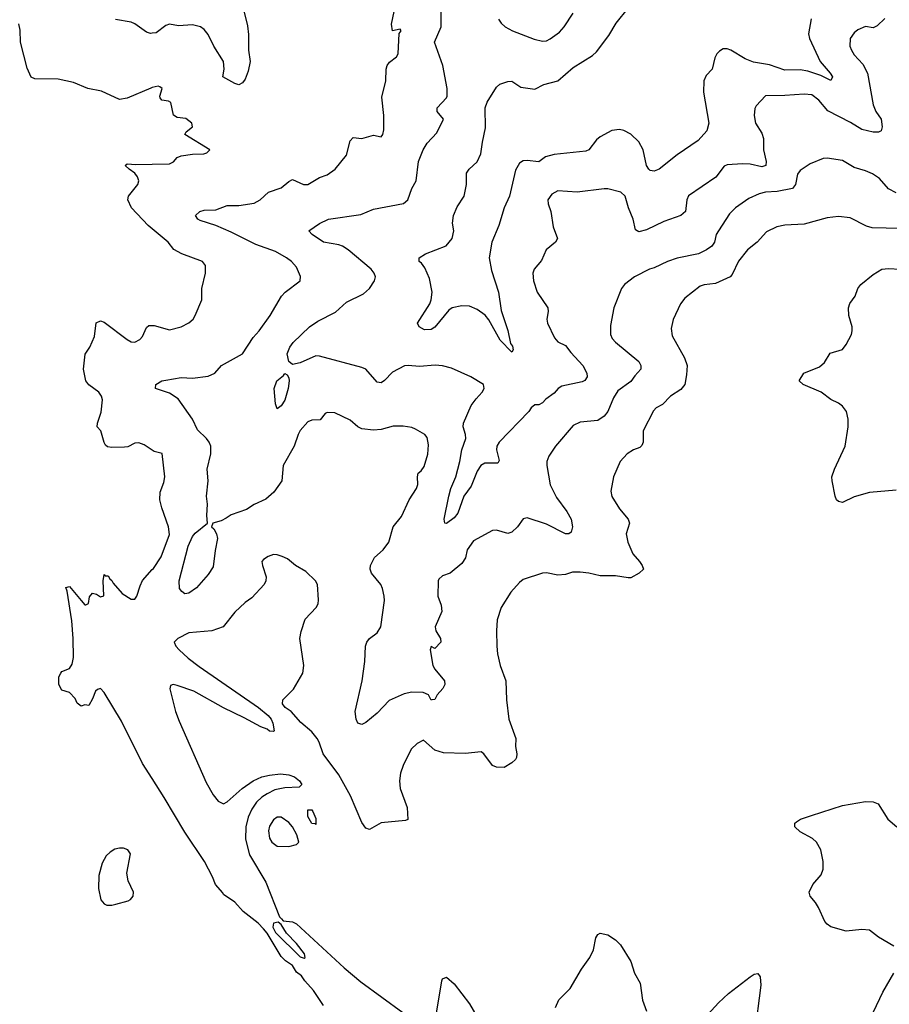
# Model space of a CAD drawing. Header units: inches. Extents: x 1384664 to 1536621, y 460766 to 646467.
# Tile 461 of 488: x 1489310 to 1493834, y 572467 to 577588. Entities that reach past the tile are written whole.
import ezdxf

# ---------------------------------------------------------------- set-up
doc = ezdxf.new("R2010")
doc.units = ezdxf.units.IN
doc.header["$MEASUREMENT"] = 0
doc.layers.add('B4587', color=7, linetype='Continuous')
doc.layers.add('B4597', color=7, linetype='Continuous')

msp = doc.modelspace()

# ---------------------------------------------------------------- linework, layer by layer
at = {"layer": 'B4587', "color": 5}
for points, elevation in [([(1490000, 577516.9), (1489990, 577515.3), (1489970, 577523.6), (1489910, 577565.8), (1489890, 577574.4), (1489808.2, 577588.2)], 660), ([(1490000, 577234.2), (1489992.4, 577232.4), (1489870, 577179), (1489830, 577172.4), (1489736.1, 577216.1), (1489665.2, 577230), (1489590, 577261.1), (1489510, 577278.4), (1489390, 577279.3), (1489370, 577289.4), (1489350, 577336.2), (1489314.1, 577470), (1489313.4, 577533.4), (1489305.7, 577565.7)], 680), ([(1490000, 576499.4), (1489978, 576518), (1489891.8, 576610), (1489873.6, 576650), (1489877, 576670), (1489925.2, 576730), (1489929.3, 576750), (1489923.7, 576770), (1489910, 576789.2), (1489879, 576810), (1489859, 576830), (1489870, 576838.8), (1489914.4, 576834.4), (1490000, 576836.4)], 680), ([(1490000, 575349.2), (1489957.1, 575377.1), (1489930, 575387.7), (1489910, 575385.3), (1489872.9, 575367.1), (1489855.9, 575364.1), (1489790, 575363.1), (1489766.9, 575366.9), (1489755.9, 575375.9), (1489749.6, 575389.6), (1489733.2, 575450), (1489714, 575470), (1489715.1, 575490), (1489733.7, 575546.3), (1489740.7, 575610), (1489735.9, 575630), (1489722.6, 575650), (1489670, 575688), (1489654.3, 575710), (1489642.4, 575770), (1489651.3, 575848.7), (1489676, 575884), (1489700.4, 575939.6), (1489708.8, 576011.2), (1489730, 576020.9), (1489750, 576014.2), (1489870, 575923.7), (1489890, 575912.7), (1489910, 575910.5), (1489935.4, 575924.6), (1489950, 575940.7), (1489970, 575986.8), (1489982.8, 575997.2), (1490000, 575997)], 680), ([(1490000, 573640.9), (1489950, 573719.2), (1489840.5, 573940.5), (1489750, 574088.5), (1489730, 574109.7), (1489714.9, 574105.1), (1489705, 574095.1), (1489690, 574056), (1489670, 574021.2), (1489650, 574025.2), (1489630, 574018), (1489610, 574032.7), (1489598.2, 574058.1), (1489570, 574088.7), (1489530, 574101), (1489514.4, 574130), (1489514.2, 574170), (1489524.4, 574190), (1489530, 574197.7), (1489570, 574214), (1489583.8, 574236.2), (1489589.9, 574270.1), (1489589.2, 574370), (1489581.8, 574461.8), (1489556.6, 574616.6), (1489550, 574634), (1489570, 574640.7), (1489630, 574566.8), (1489650, 574544.7), (1489655.3, 574544.7), (1489668.7, 574551.3), (1489673.6, 574586.4), (1489690, 574604.7), (1489710, 574601), (1489730, 574586), (1489748.4, 574591.6), (1489744.5, 574670), (1489750, 574702), (1489755.3, 574695.3), (1489770, 574695.8), (1489779.1, 574679.1), (1489790, 574671.4), (1489797.3, 574657.3), (1489844.2, 574604.2), (1489890, 574574.7), (1489910, 574574.4), (1489920.4, 574590), (1489936.8, 574643.2), (1489950, 574670.4), (1490000, 574728)], 680)]:
    msp.add_lwpolyline(points, dxfattribs=dict(at, elevation=elevation))
at = {"layer": 'B4587', "color": 5, "elevation": 720}
msp.add_lwpolyline([(1489830, 573280.1), (1489806.1, 573273.9), (1489781.3, 573258.7), (1489761, 573239), (1489738.7, 573201.3), (1489722.3, 573137.7), (1489720.2, 573070), (1489732.5, 573010), (1489749.7, 572989.7), (1489763.2, 572983.2), (1489790, 572982.4), (1489810, 572988.1), (1489875, 573005), (1489887.6, 573012.4), (1489901.2, 573030), (1489902.6, 573050), (1489874.4, 573110), (1489867, 573150), (1489886.4, 573250), (1489873.7, 573270), (1489850, 573279.2)], close=True, dxfattribs=at)
at = {"layer": 'B4597', "color": 5}
for points, elevation in [([(1490442.8, 577770), (1490495, 577555), (1490500.5, 577510), (1490500.2, 577430), (1490509.3, 577370), (1490499.4, 577320.6), (1490482.4, 577277.6), (1490470, 577259.6), (1490450, 577249.7), (1490430, 577255.8), (1490367.6, 577290), (1490374.8, 577330), (1490370.4, 577370), (1490320.2, 577450), (1490289.9, 577510), (1490270, 577536.5), (1490251.3, 577551.3), (1490210, 577560.4), (1490136.5, 577556.5), (1490090, 577564), (1490070, 577557.3), (1490020, 577520), (1490000, 577516.9)], 660), ([(1493870, 576687.2), (1493828.6, 576708.6), (1493782.1, 576762.1), (1493746.9, 576786.9), (1493710, 576802.5), (1493650, 576818.3), (1493590, 576855.9), (1493510, 576867.6), (1493490, 576866), (1493422.6, 576837.4), (1493370, 576802.6), (1493355.5, 576784.5), (1493345.4, 576730), (1493330.1, 576709.9), (1493250, 576693.9), (1493190, 576690.5), (1493157.5, 576682.5), (1493102.7, 576657.3), (1493033.1, 576610), (1493002.1, 576577.9), (1492944.4, 576490), (1492932.8, 576470), (1492923.7, 576430), (1492910.3, 576410), (1492882.6, 576390), (1492840.5, 576370), (1492730, 576347), (1492680.3, 576330), (1492610, 576296.5), (1492585.5, 576290), (1492508.2, 576250), (1492455.5, 576210), (1492440.4, 576190), (1492401.1, 576090), (1492382.6, 575997.4), (1492382.6, 575950), (1492391.4, 575930), (1492410, 575910.2), (1492530, 575810.3), (1492541.3, 575790), (1492540.5, 575770), (1492510, 575736.3), (1492490, 575706), (1492422, 575658), (1492399.6, 575620.4), (1492370.2, 575550), (1492350, 575526), (1492317.5, 575502.5), (1492225.4, 575494.6), (1492190, 575476.9), (1492098, 575370), (1492062.6, 575317.4), (1492051.8, 575290), (1492051.6, 575270), (1492070, 575168), (1492102.3, 575102.3), (1492156.9, 575030), (1492179, 574990), (1492185.3, 574950), (1492178, 574922), (1492166.6, 574913.4), (1492150, 574913.7), (1492050, 574964.8), (1491950, 574996.8), (1491928.3, 574991.7), (1491900.2, 574950), (1491870, 574923.2), (1491850, 574915.4), (1491790, 574933.6), (1491770, 574931.3), (1491670, 574877.8), (1491637.6, 574830), (1491630, 574788.7), (1491610, 574759), (1491550.3, 574709.7), (1491510, 574696.2), (1491490, 574678.4), (1491487.1, 574670), (1491485.4, 574590), (1491503.1, 574543.1), (1491505.8, 574510), (1491472, 574430), (1491475.5, 574410), (1491498.8, 574370), (1491501, 574350), (1491470, 574318), (1491450, 574328), (1491444.9, 574310), (1491459, 574230), (1491470.3, 574210), (1491519.5, 574150), (1491521.7, 574130), (1491511.6, 574110), (1491482.5, 574077.5), (1491470, 574053.2), (1491454, 574050), (1491449.8, 574049.8), (1491436.1, 574076.1), (1491408.2, 574088.2), (1491350, 574089.7), (1491310, 574081.7), (1491232.5, 574047.5), (1491170, 573980.9), (1491110, 573933.2), (1491090, 573922.7), (1491070, 573929.2), (1491060.7, 573950), (1491056.2, 573990), (1491091.2, 574148.8), (1491106.3, 574250), (1491109.6, 574330), (1491115.6, 574350), (1491129.6, 574370), (1491170, 574398.4), (1491188.4, 574430), (1491207.2, 574567.2), (1491207, 574590), (1491198, 574630), (1491189.5, 574650), (1491140.4, 574710), (1491133.5, 574730), (1491135.1, 574750), (1491155.8, 574790), (1491200.5, 574830), (1491229.7, 574870), (1491253, 574950), (1491295.9, 575004.1), (1491336.8, 575090), (1491373.6, 575150), (1491381.2, 575170), (1491379.1, 575210), (1491382.9, 575230), (1491398.2, 575241.9), (1491415.1, 575264.9), (1491432.6, 575327.4), (1491436.8, 575376.8), (1491430, 575415.6), (1491418, 575430), (1491370, 575457.8), (1491350, 575466.2), (1491305.7, 575474.3), (1491253, 575473), (1491190, 575456.9), (1491150, 575453.5), (1491090, 575459.8), (1491069.8, 575469.8), (1491030, 575505.1), (1490950, 575543.7), (1490910, 575545.2), (1490899.8, 575540.2), (1490872.8, 575507.2), (1490830, 575505.1), (1490810, 575495.6), (1490770, 575451.2), (1490758.5, 575430), (1490738.5, 575370), (1490681.3, 575270), (1490674.4, 575190), (1490631.6, 575130), (1490590, 575094), (1490530, 575065.7), (1490490, 575039.9), (1490410, 575013.5), (1490385, 574995), (1490357.7, 574982.3), (1490314.8, 574970), (1490307.7, 574950), (1490319.5, 574939.5), (1490334.7, 574914.7), (1490339.8, 574890), (1490326.5, 574826.5), (1490317.1, 574742.9), (1490290, 574702), (1490230, 574633.2), (1490190, 574605.2), (1490170, 574602), (1490153.6, 574613.6), (1490142, 574630), (1490140.5, 574670), (1490185.9, 574850), (1490210, 574900.7), (1490222.8, 574917.2), (1490287, 574970), (1490283.5, 575010), (1490287.7, 575067.7), (1490281.7, 575110), (1490290.6, 575190), (1490285.6, 575250), (1490304.9, 575330), (1490304.8, 575370), (1490296.8, 575390), (1490281.8, 575410), (1490235, 575455), (1490210, 575510.9), (1490135.2, 575615.2), (1490090, 575646.2), (1490016, 575670), (1490018, 575690), (1490049.3, 575710), (1490070, 575713.8), (1490150, 575726.5), (1490210, 575723.6), (1490290, 575734), (1490326, 575750), (1490360.7, 575790), (1490470, 575849.2), (1490525.4, 575934.6), (1490556.8, 575970), (1490614, 576050), (1490673, 576150), (1490691.6, 576170), (1490769.5, 576230), (1490771.3, 576251.3), (1490750, 576301.2), (1490723.7, 576330), (1490697.6, 576350), (1490641.3, 576381.3), (1490538.8, 576418.8), (1490410, 576483.4), (1490330, 576517.1), (1490250, 576542.6), (1490237, 576550), (1490224.5, 576570), (1490247, 576590), (1490270, 576596.9), (1490330, 576599.1), (1490390, 576621.5), (1490450, 576622), (1490530, 576634), (1490560.9, 576650), (1490605.2, 576690), (1490670, 576713), (1490710, 576747), (1490730, 576756.4), (1490786, 576730), (1490810, 576730.4), (1490870, 576767), (1490910, 576780.8), (1490951.5, 576810), (1491010, 576883.1), (1491030, 576957.3), (1491045.4, 576974.6), (1491090, 576970.4), (1491150, 576987.3), (1491190, 576979.3), (1491199.6, 576990), (1491204.7, 577015.2), (1491203.7, 577090), (1491194.9, 577185.1), (1491215.1, 577270), (1491216.2, 577330), (1491222, 577350), (1491233.9, 577366.1), (1491270, 577394), (1491278.7, 577410), (1491284, 577516), (1491294, 577530), (1491290, 577538), (1491250, 577529), (1491244.7, 577564.7), (1491258, 577630)], 660), ([(1493810, 577593.6), (1493770, 577555.1), (1493750, 577546), (1493710, 577552), (1493670, 577535.1), (1493650, 577519.6), (1493630.3, 577490), (1493628.6, 577450), (1493636.2, 577430), (1493650, 577405.7), (1493695.6, 577355.6), (1493719.5, 577310), (1493750, 577144.9), (1493764.1, 577110), (1493792.1, 577070), (1493797.1, 577030), (1493790.9, 577009.1), (1493777, 577003), (1493750, 577003.1), (1493690, 577016.5), (1493632.2, 577052.2), (1493514.4, 577114.4), (1493467.2, 577170), (1493430, 577196.2), (1493390, 577201.1), (1493290, 577193.2), (1493190, 577192), (1493140.7, 577139.3), (1493134.5, 577125.5), (1493130.2, 577090), (1493138.2, 577050), (1493170, 576997.6), (1493179.7, 576970), (1493178.5, 576910), (1493193, 576850), (1493190.8, 576829.2), (1493170, 576822.5), (1493110, 576835.9), (1493070, 576838.7), (1492990, 576832.4), (1492974.4, 576825.6), (1492930.6, 576769.4), (1492789.1, 576670.9), (1492781.3, 576650), (1492772.9, 576590), (1492748.4, 576570), (1492661.1, 576538.9), (1492570, 576494), (1492530, 576483.6), (1492514, 576494), (1492501.5, 576550), (1492477.7, 576610), (1492460.5, 576670), (1492437, 576690), (1492370, 576707.6), (1492350, 576708.5), (1492210, 576691.3), (1492110, 576697.6), (1492079, 576681), (1492057.1, 576650), (1492059.5, 576630), (1492073.1, 576590), (1492085.3, 576510), (1492107.4, 576450), (1492097.6, 576430), (1492048.5, 576390), (1492024.2, 576335.8), (1491986.7, 576290), (1491979.5, 576270), (1491982.4, 576230), (1492002.4, 576170), (1492057.4, 576090), (1492058.9, 576070), (1492051.5, 576030), (1492055.8, 576010), (1492092.6, 575932.6), (1492110, 575913.1), (1492150, 575893.1), (1492176.3, 575856.3), (1492239.6, 575790), (1492260.8, 575750), (1492261.5, 575730), (1492249.2, 575710.8), (1492235.2, 575704.8), (1492130, 575682.4), (1492111.8, 575670), (1492090, 575645.4), (1492046.3, 575613.7), (1492030, 575594.5), (1492010, 575585.2), (1491990, 575584), (1491970, 575569.2), (1491958, 575550), (1491804.9, 575390), (1491793, 575370), (1491790.6, 575350.6), (1491804.5, 575295.5), (1491798, 575282), (1491730, 575281.8), (1491708.4, 575270), (1491690, 575239.6), (1491658.9, 575161.1), (1491620.2, 575110), (1491590, 575022), (1491570, 574996.9), (1491530, 574967.8), (1491522, 574970), (1491518, 574990), (1491542.9, 575110), (1491553.2, 575150), (1491579.5, 575210), (1491599.5, 575290), (1491609.3, 575350.7), (1491630.9, 575410), (1491629.7, 575430), (1491616.8, 575470), (1491619.4, 575490), (1491659.5, 575580.5), (1491684.1, 575615.9), (1491716.2, 575650), (1491727, 575670), (1491722.7, 575690), (1491657.2, 575730), (1491555.8, 575775.8), (1491510, 575787.4), (1491470.8, 575790.8), (1491390, 575784.7), (1491330.2, 575789.8), (1491312.8, 575787.2), (1491250, 575755.1), (1491208.2, 575711.8), (1491190, 575699.7), (1491170, 575702), (1491110, 575769.8), (1491090, 575778.9), (1490870, 575837.6), (1490850, 575839.3), (1490770, 575803.4), (1490730, 575794.5), (1490709.8, 575809.8), (1490701.9, 575850), (1490715.2, 575884.8), (1490732, 575908.1), (1490818.5, 575990), (1490860.4, 576019.6), (1490953.1, 576066.9), (1491010, 576118.5), (1491098.2, 576161.9), (1491129.7, 576190), (1491156.4, 576230), (1491160.4, 576250), (1491154.5, 576270), (1491139.1, 576290), (1491019.7, 576390), (1490990, 576409.8), (1490970, 576416.3), (1490890, 576431.4), (1490831.2, 576470), (1490815.1, 576490), (1490870, 576527.7), (1490916, 576550), (1491084.9, 576575.1), (1491150, 576602.8), (1491307.4, 576632.6), (1491328.5, 576650), (1491349.7, 576710), (1491372.4, 576750), (1491385.3, 576850), (1491409.7, 576910), (1491430, 576946), (1491480, 577000), (1491514.5, 577070), (1491481.1, 577110), (1491482.2, 577130), (1491530, 577181.1), (1491533.7, 577190), (1491533, 577230), (1491510.5, 577350), (1491468.3, 577470), (1491502, 577550), (1491502.2, 577670)], 640), ([(1493427.1, 577592.9), (1493413.7, 577513.7), (1493417.8, 577490), (1493474.2, 577370), (1493526.5, 577310), (1493537.5, 577290), (1493530, 577271.8), (1493476.7, 577296.7), (1493410, 577319.9), (1493370, 577326.5), (1493290, 577325), (1493210, 577353), (1493127.1, 577367.1), (1493084.2, 577384.2), (1493010, 577429.7), (1492990, 577436.4), (1492970, 577436.1), (1492950, 577424.4), (1492936.5, 577410), (1492925.5, 577390), (1492911.7, 577330), (1492881.8, 577298.2), (1492868.9, 577270), (1492867.2, 577210), (1492894.2, 577050), (1492884.2, 577010), (1492839.8, 576960.2), (1492730, 576885.1), (1492637, 576810), (1492610, 576800.3), (1492590, 576803.5), (1492582.4, 576810), (1492569.9, 576830), (1492553.4, 576910), (1492530, 576952.3), (1492490, 576992), (1492452, 577012), (1492430, 577015.8), (1492390, 577010.7), (1492330, 576979.3), (1492310, 576962.7), (1492270.3, 576910), (1492255.8, 576904.2), (1492090, 576886.5), (1492045.2, 576874.8), (1492010, 576848.5), (1491950, 576854.8), (1491930, 576853), (1491910, 576841.7), (1491890, 576805.1), (1491858, 576670), (1491830.2, 576610), (1491801.8, 576518.2), (1491766, 576430), (1491751.9, 576350), (1491764, 576284), (1491800.2, 576170), (1491815.1, 576075.1), (1491850, 575970.8), (1491863.7, 575903.7), (1491873.7, 575890), (1491877.1, 575870), (1491870, 575859.3), (1491810, 575921.6), (1491750, 576027), (1491731.4, 576051.4), (1491690, 576081.1), (1491650, 576097.6), (1491610, 576099.3), (1491560.5, 576090), (1491543.1, 576076.9), (1491470, 575989.4), (1491450, 575977), (1491415.5, 575975.5), (1491388.7, 575990), (1491379, 576010), (1491443.5, 576110), (1491451.1, 576130), (1491455.6, 576170), (1491441.5, 576241.5), (1491417.2, 576297.2), (1491401.2, 576321.2), (1491388.7, 576330), (1491388, 576350), (1491422, 576370), (1491529.2, 576410.8), (1491559.9, 576450), (1491569.1, 576490), (1491561.3, 576530), (1491566, 576570), (1491585.5, 576614.5), (1491622.6, 576670), (1491634.2, 576730), (1491635.1, 576790), (1491648, 576810), (1491690, 576848.4), (1491709.8, 576890), (1491717, 576950), (1491734, 577026), (1491732, 577130), (1491742, 577158), (1491790, 577237.3), (1491808.4, 577251.5), (1491850, 577266.4), (1491870, 577268), (1491917.5, 577237.5), (1491990, 577226.8), (1492037.2, 577250), (1492110, 577270.3), (1492190, 577339.7), (1492290, 577401.7), (1492310, 577421.1), (1492375.4, 577504.6), (1492412.6, 577570), (1492476.2, 577650)], 620), ([(1491801.7, 577590), (1491814.6, 577570), (1491836, 577550), (1491874, 577530), (1491986.2, 577486.1), (1492030, 577476.1), (1492050, 577478), (1492070, 577487.3), (1492117.3, 577522.7), (1492142, 577550), (1492190, 577620.7)], 640), ([(1490000, 576836.4), (1490090, 576838.4), (1490111.2, 576848.8), (1490129.7, 576870.3), (1490150, 576880.5), (1490210, 576888.9), (1490268, 576890), (1490284.1, 576895.9), (1490299, 576910), (1490169.4, 576990), (1490175.5, 577004.5), (1490209.2, 577030), (1490206.6, 577050), (1490173.9, 577073.9), (1490130, 577079.7), (1490111.2, 577091.2), (1490096.3, 577156.3), (1490084.8, 577164.8), (1490049.7, 577169.7), (1490041.7, 577181.7), (1490039.6, 577190), (1490051.5, 577230), (1490039.2, 577239.2), (1490030, 577241.1), (1490000, 577234.2)], 680), ([(1493570, 576564.7), (1493510, 576557.4), (1493390, 576524), (1493290, 576518.8), (1493249.4, 576510.6), (1493194.8, 576485.2), (1493146.7, 576430), (1493095.2, 576390), (1493050, 576331.3), (1493016.9, 576263.1), (1493005.7, 576250), (1492930, 576216.5), (1492871.2, 576208.8), (1492850, 576201.7), (1492770, 576138.9), (1492747.2, 576110), (1492710, 576029.2), (1492699, 575981), (1492704, 575944), (1492769.1, 575830), (1492782.4, 575790), (1492779.5, 575740.5), (1492769.2, 575690.8), (1492750, 575664), (1492694.9, 575630), (1492653.1, 575586.9), (1492621.6, 575570), (1492606.4, 575553.6), (1492553.1, 575450), (1492552.8, 575390), (1492547, 575373), (1492536.7, 575363.3), (1492503, 575350), (1492470.4, 575330), (1492433.7, 575290), (1492398.7, 575210), (1492384.4, 575135.6), (1492390, 575108.2), (1492430, 575044.4), (1492474.9, 574990), (1492482, 574970), (1492465.2, 574914.8), (1492474, 574870), (1492498.9, 574810), (1492534.9, 574770), (1492548.9, 574750), (1492555.8, 574730), (1492532, 574710), (1492490, 574685), (1492475.5, 574684.5), (1492410, 574695), (1492330, 574695.2), (1492270, 574709.8), (1492224.9, 574715.1), (1492185.5, 574714.5), (1492150, 574702.9), (1492110, 574699.8), (1492050, 574710.8), (1492030, 574709.7), (1491930, 574676.9), (1491910, 574661.6), (1491864.6, 574610), (1491814.9, 574530), (1491794.1, 574465.9), (1491790.2, 574410), (1491793, 574330), (1491796.5, 574290), (1491810.2, 574230), (1491839, 574150), (1491842, 574050), (1491855.2, 573950), (1491890.2, 573850.2), (1491888.6, 573808.6), (1491895.9, 573770), (1491894.2, 573750), (1491890, 573740.7), (1491870, 573723.6), (1491830, 573698.9), (1491790, 573700.5), (1491769.3, 573710), (1491725.2, 573770), (1491710, 573779.5), (1491628.3, 573771.7), (1491515.3, 573775.3), (1491470, 573789.4), (1491410, 573840.5), (1491377.2, 573822.8), (1491346.3, 573793.7), (1491304.6, 573710), (1491291.5, 573670), (1491286.7, 573630), (1491289.1, 573590), (1491326.5, 573490), (1491330, 573429.2), (1491317, 573423), (1491190, 573410.9), (1491130, 573376), (1491110, 573383.1), (1491090, 573412.1), (1491031.9, 573551.9), (1490970, 573659.9), (1490888.2, 573770), (1490868.2, 573830), (1490856.9, 573850), (1490830, 573884.5), (1490773.5, 573933.5), (1490722.4, 573990), (1490691.3, 574010), (1490677.7, 574030), (1490678.3, 574050), (1490734.3, 574105.7), (1490782.4, 574190), (1490787.8, 574230), (1490767.8, 574370), (1490774.5, 574405.5), (1490795.6, 574470), (1490853.3, 574530), (1490862.4, 574550), (1490864.2, 574570), (1490858.7, 574650), (1490849.6, 574670), (1490798.2, 574718.2), (1490745.2, 574750), (1490703.7, 574783.7), (1490676, 574796), (1490650, 574805.2), (1490630, 574806), (1490603.4, 574796.6), (1490579.3, 574780.7), (1490570.7, 574770), (1490573, 574750), (1490592.7, 574690), (1490590.4, 574670), (1490581.6, 574650), (1490518.2, 574581.8), (1490483.7, 574556.3), (1490430, 574506.3), (1490369.3, 574430.7), (1490309.7, 574409.7), (1490190, 574398.3), (1490133.4, 574370), (1490114, 574350), (1490122.9, 574330), (1490139.8, 574310), (1490187.4, 574267.4), (1490243.7, 574223.7), (1490552.4, 574010), (1490602.4, 573970), (1490619.1, 573950), (1490626.8, 573930), (1490634.8, 573890), (1490630, 573885.2), (1490610, 573887.6), (1490597.5, 573897.5), (1490564.7, 573910), (1490477.8, 573957.8), (1490370, 574008.9), (1490216.2, 574096.2), (1490130, 574126), (1490109.4, 574130.6), (1490094.4, 574125.6), (1490091.3, 574108.7), (1490120.7, 573990), (1490139.6, 573939.6), (1490280.1, 573620.1), (1490316.6, 573556.6), (1490343.2, 573523.2), (1490370, 573509.3), (1490390, 573519.8), (1490468, 573590), (1490524.9, 573630), (1490569.8, 573650), (1490610, 573659.2), (1490666.6, 573666.6), (1490710, 573660.6), (1490739.3, 573650), (1490766, 573630), (1490778, 573610), (1490763.4, 573596.6), (1490690, 573593.7), (1490638.2, 573581.8), (1490597.3, 573562.7), (1490570, 573544.1), (1490541.8, 573518.2), (1490517.1, 573482.9), (1490499.4, 573440.6), (1490487.4, 573390), (1490485.3, 573325.3), (1490505.5, 573245.5), (1490590, 573102.9), (1490662.4, 572922.4), (1490671.6, 572911.6), (1490681.1, 572901.1), (1490730, 572895.5), (1490750, 572886.3), (1490997.5, 572657.5), (1491084.2, 572584.2), (1491304, 572424)], 680), ([(1493890, 576501.1), (1493744.7, 576504.8), (1493714.3, 576514.3), (1493630, 576556.9), (1493570, 576564.7)], 680), ([(1490000, 575997), (1490010, 575996.9), (1490090, 575974.9), (1490150, 575990.4), (1490190, 576010.5), (1490212, 576030), (1490223.7, 576050), (1490257, 576130), (1490257.7, 576190), (1490277.6, 576270), (1490277.2, 576310), (1490261.3, 576330), (1490153.2, 576370), (1490111.7, 576391.7), (1490082, 576430), (1490000, 576499.4)], 680), ([(1493870, 575140.7), (1493730, 575128.7), (1493650, 575107), (1493590, 575077.4), (1493570, 575081.6), (1493559.5, 575090), (1493551.6, 575110), (1493535.6, 575190), (1493535.4, 575210), (1493548.7, 575250), (1493604, 575370), (1493619.6, 575470), (1493619.7, 575510), (1493610.9, 575550), (1493590, 575578.4), (1493570, 575593.6), (1493530, 575612), (1493479, 575650), (1493385.2, 575690), (1493364.5, 575710), (1493389.4, 575750), (1493470, 575782), (1493495.7, 575804.3), (1493525.8, 575854.2), (1493590, 575873.1), (1493610, 575898.7), (1493636.8, 575950), (1493641.2, 575970), (1493640.3, 575990), (1493623.5, 576050), (1493621, 576090), (1493628, 576112), (1493655.8, 576150), (1493669.7, 576190), (1493684.7, 576210), (1493750, 576263.1), (1493794, 576290), (1493830, 576294), (1493950, 576286)], 680), ([(1490000, 574728), (1490005.6, 574734.4), (1490046.5, 574793.5), (1490089.6, 574910), (1490085.1, 574950), (1490049, 575049), (1490039.7, 575090), (1490041.1, 575130), (1490059.9, 575180.1), (1490064.8, 575210), (1490052, 575332), (1490010, 575342.7), (1490000, 575349.2)], 680), ([(1490890, 572461.2), (1490838.7, 572538.7), (1490792.7, 572590), (1490775.6, 572615.6), (1490750, 572635.3), (1490729.1, 572669.1), (1490692.9, 572692.9), (1490670, 572715.3), (1490597.2, 572837.2), (1490579.3, 572859.3), (1490550, 572889.3), (1490473.2, 572950), (1490430, 572999), (1490370, 573038), (1490367.7, 573047.7), (1490329.3, 573090), (1490314, 573130), (1490271.8, 573210), (1490170, 573362.6), (1490062.7, 573542.7), (1490000, 573640.9)], 680), ([(1493857, 572770), (1493776.9, 572816.9), (1493730, 572853), (1493690, 572856.9), (1493610, 572848.3), (1493530, 572869.7), (1493510, 572883.6), (1493498.2, 572898.2), (1493465.4, 572970), (1493450, 572996.2), (1493421.6, 573030), (1493416.9, 573050), (1493436.3, 573090), (1493478.5, 573141.5), (1493489.6, 573170), (1493489.7, 573210), (1493478, 573270), (1493454.5, 573310), (1493433.7, 573330), (1493370, 573364.8), (1493342.4, 573390), (1493342.2, 573410), (1493350, 573415.9), (1493372.4, 573430), (1493428.7, 573450), (1493590, 573501.8), (1493710, 573521.3), (1493750, 573519.8), (1493774.9, 573510), (1493825.7, 573430), (1493873, 573390)], 680), ([(1492097.2, 572450), (1492115.4, 572490), (1492173, 572550), (1492232.4, 572650), (1492276.4, 572710), (1492295.1, 572750), (1492307.3, 572812.7), (1492317, 572830), (1492330, 572836.9), (1492370, 572829), (1492410, 572803.1), (1492436.2, 572776.2), (1492488.9, 572690), (1492508, 572630), (1492537.1, 572577.1), (1492549.2, 572489.2), (1492570, 572430.8)], 680), ([(1491469.8, 572370), (1491506.2, 572590), (1491510, 572599.1), (1491530, 572608.2), (1491570, 572574.4), (1491650, 572470.4), (1491750, 572295.8)], 680), ([(1492890, 572414), (1492944.7, 572475.3), (1492996.6, 572523.4), (1493110, 572610.6), (1493130, 572624), (1493150, 572626.8), (1493162, 572610), (1493166.2, 572566.2), (1493132.2, 572310)], 680), ([(1493751.5, 572428.5), (1493800.7, 572530), (1493857.6, 572630)], 680)]:
    msp.add_lwpolyline(points, dxfattribs=dict(at, elevation=elevation))
for points, elevation in [([(1490650, 575564), (1490640.9, 575590), (1490633.6, 575670), (1490647.6, 575710), (1490683.3, 575736.7), (1490690, 575747.7), (1490701.4, 575741.4), (1490710, 575726), (1490712.3, 575710), (1490707.2, 575670), (1490690, 575609.6), (1490670, 575579.3)], 640), ([(1490850, 573402.7), (1490846.6, 573406.6), (1490830, 573407.1), (1490810, 573444.7), (1490810, 573479.1), (1490830, 573478.7), (1490835.5, 573470), (1490850, 573434)], 680), ([(1490650, 573441.3), (1490630, 573427.5), (1490610, 573393.6), (1490605.2, 573370), (1490610, 573332), (1490622.1, 573310), (1490650, 573290.1), (1490710, 573287.4), (1490750, 573298.7), (1490762.6, 573310), (1490751.7, 573348.3), (1490730, 573389.8), (1490710, 573413.6), (1490670, 573441)], 720), ([(1490654.8, 572894.8), (1490630.8, 572889.2), (1490627.9, 572867.9), (1490640.7, 572840.7), (1490770, 572714.8), (1490790, 572706.8), (1490795.3, 572710), (1490791.6, 572730), (1490750, 572783.7), (1490698, 572838), (1490670, 572882.7)], 680)]:
    msp.add_lwpolyline(points, close=True, dxfattribs=dict(at, elevation=elevation))

doc.saveas('drawing.dxf')
